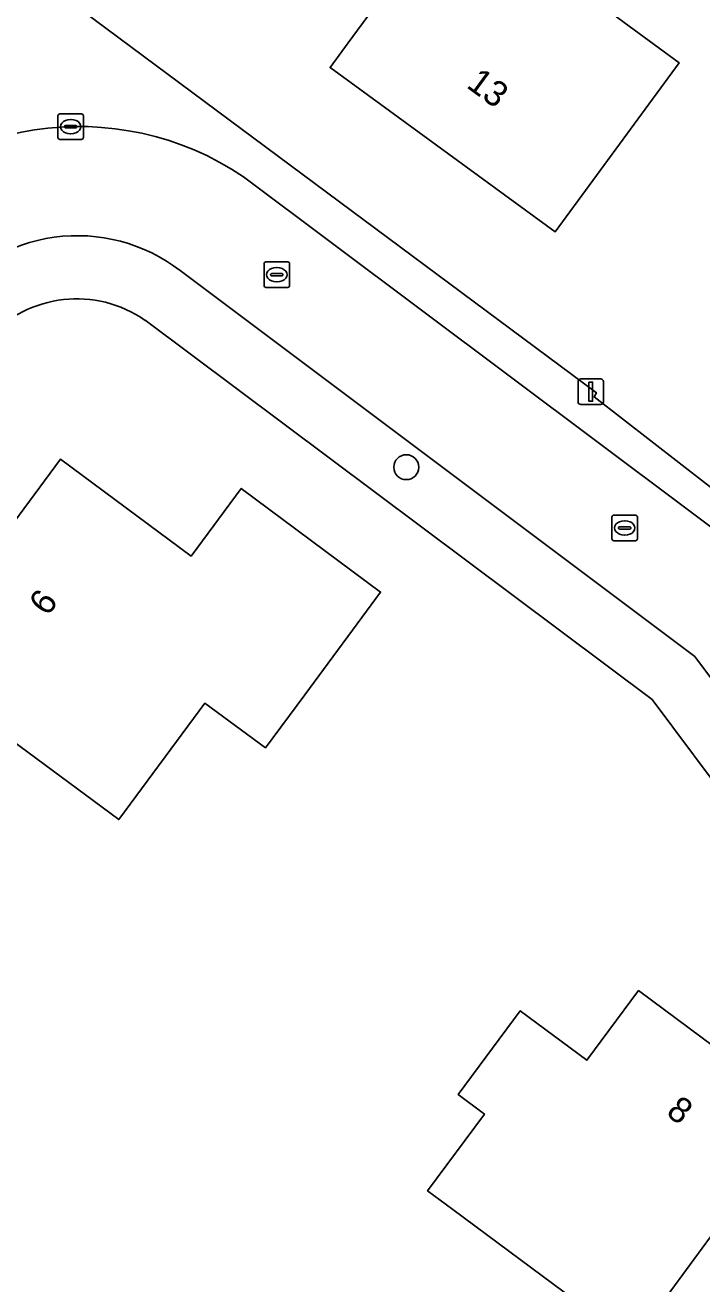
# Model space of a CAD drawing. Extents: x 163426 to 164192, y 380329 to 381641.
# Drawn here: x 163897.67 to 163924.2, y 381499.05 to 381548.36 of the extents above; entities that cross this region are included whole.
import ezdxf

# ---------------------------------------------------------------- set-up
doc = ezdxf.new("R2010")
doc.units = 0
for name, color, linetype in [('IMGEO_Boom', 7, 'Continuous'), ('IMGEO_Erf', 7, 'Continuous'), ('IMGEO_Kolk', 7, 'Continuous'), ('IMGEO_Lichtmast', 7, 'Continuous'), ('IMGEO_Pand', 7, 'Continuous'), ('IMGEO_Pand_nummerreeks', 7, 'Continuous'), ('IMGEO_Rijbaan_lokaal_open', 7, 'Continuous'), ('IMGEO_Rioolput', 7, 'Continuous'), ('IMGEO_Voetpad_open', 7, 'Continuous')]:
    doc.layers.add(name, color=color, linetype=linetype)

msp = doc.modelspace()

# ---------------------------------------------------------------- linework, layer by layer
at = {"layer": 'IMGEO_Boom'}
msp.add_circle((163912.615, 381531.041), 0.489, dxfattribs=at)
at = {"layer": 'IMGEO_Erf'}
for points in [[(163953.286, 381543.004), (163954.146, 381543.102), (163951.022, 381547.253), (163889.992, 381591.979), (163873.013, 381568.677), (163897.023, 381551.086), (163920.072, 381533.954), (163919.988, 381533.796), (163926.644, 381528.624), (163929.374, 381526.297), (163949.04, 381500), (163953.473, 381494.072)], [(163938.652, 381500), (163922.256, 381521.933), (163902.379, 381536.794)]]:
    msp.add_lwpolyline(points, dxfattribs=at)
for points in [[(163918.447, 381540.256), (163909.632, 381546.697), (163910.342, 381547.665), (163912.835, 381551.067), (163909.616, 381553.426), (163910.298, 381554.371), (163908.11, 381555.95), (163911.036, 381560.006), (163911.566, 381560.741), (163917.074, 381556.696), (163914.579, 381553.297), (163923.314, 381546.884), (163921.407, 381544.287)], [(163893.11, 381523.329), (163899.061, 381531.355), (163904.178, 381527.56), (163906.144, 381530.211), (163911.608, 381526.146), (163908.633, 381522.128), (163907.092, 381520.047), (163904.725, 381521.799), (163901.344, 381517.233), (163897.129, 381520.354)], [(163915.682, 381505.697), (163914.646, 381506.466), (163917.082, 381509.745), (163919.697, 381507.803), (163921.725, 381510.532), (163928.139, 381505.768), (163923.891, 381500), (163922.699, 381498.381), (163925.61, 381496.237), (163922.621, 381492.23), (163921.857, 381491.206), (163916.704, 381495.034), (163917.187, 381495.684), (163919.215, 381498.413), (163917.079, 381500), (163914.444, 381501.957), (163913.451, 381502.695)]]:
    msp.add_lwpolyline(points, close=True, dxfattribs=at)
msp.add_arc((163899.696, 381532.952), 4.685, 55.0739, 137.6638, dxfattribs=at)
at = {"layer": 'IMGEO_Kolk'}
for p, q in [((163907.115, 381539.082), (163907.967, 381539.082)), ((163907.04, 381538.156), (163907.04, 381539.008)), ((163907.299, 381538.576), (163907.299, 381538.588)), ((163907.737, 381538.539), (163907.339, 381538.539)), ((163907.342, 381538.625), (163907.74, 381538.625)), ((163907.528, 381538.862), (163907.553, 381538.862)), ((163907.783, 381538.588), (163907.783, 381538.576)), ((163908.041, 381539.008), (163908.041, 381538.156)), ((163907.967, 381538.082), (163907.115, 381538.082)), ((163907.551, 381538.302), (163907.526, 381538.302)), ((163920.679, 381528.235), (163920.679, 381529.087)), ((163920.754, 381529.161), (163921.606, 381529.161)), ((163920.981, 381528.704), (163921.379, 381528.704)), ((163921.167, 381528.941), (163921.192, 381528.941)), ((163921.68, 381529.087), (163921.68, 381528.235)), ((163920.938, 381528.655), (163920.938, 381528.667)), ((163921.376, 381528.618), (163920.978, 381528.618)), ((163921.19, 381528.381), (163921.165, 381528.381)), ((163921.422, 381528.667), (163921.422, 381528.655)), ((163921.606, 381528.161), (163920.754, 381528.161))]:
    msp.add_line(p, q, dxfattribs=at)
for points in [[(163907.115, 381539.082), (163907.967, 381539.082)], [(163907.04, 381538.156), (163907.04, 381539.008)], [(163908.041, 381539.008), (163908.041, 381538.156)], [(163907.967, 381538.082), (163907.115, 381538.082)], [(163920.679, 381528.235), (163920.679, 381529.087)], [(163920.754, 381529.161), (163921.606, 381529.161)], [(163921.68, 381529.087), (163921.68, 381528.235)], [(163921.606, 381528.161), (163920.754, 381528.161)]]:
    msp.add_lwpolyline(points, dxfattribs=at)
for centre, radius, start, end in [((163907.117, 381539.006), 0.0765, 91.552, 178.448), ((163907.117, 381539.006), 0.0765, 91.552, 178.448), ((163907.965, 381539.006), 0.0765, 1.552, 88.448), ((163907.965, 381539.006), 0.0765, 1.552, 88.448), ((163907.339, 381538.585), 0.0403, 85.8775, 175.7526), ((163907.336, 381538.575), 0.0366, 178.938, 274.7102), ((163907.74, 381538.582), 0.043, 264.8664, 352.4533), ((163907.744, 381538.587), 0.0386, 1.7309, 96.639), ((163907.117, 381538.158), 0.0765, 181.552, 268.448), ((163907.117, 381538.158), 0.0765, 181.552, 268.448), ((163907.965, 381538.158), 0.0765, 271.552, 358.448), ((163907.965, 381538.158), 0.0765, 271.552, 358.448), ((163920.756, 381529.085), 0.0765, 91.552, 178.448), ((163920.756, 381529.085), 0.0765, 91.552, 178.448), ((163920.978, 381528.664), 0.0403, 85.8775, 175.7526), ((163921.383, 381528.666), 0.0386, 1.7309, 96.639), ((163921.604, 381529.085), 0.0765, 1.552, 88.448), ((163921.604, 381529.085), 0.0765, 1.552, 88.448), ((163920.756, 381528.237), 0.0765, 181.552, 268.448), ((163920.756, 381528.237), 0.0765, 181.552, 268.448), ((163920.975, 381528.654), 0.0366, 178.938, 274.7102), ((163921.379, 381528.661), 0.043, 264.8664, 352.4533), ((163921.604, 381528.237), 0.0765, 271.552, 358.448), ((163921.604, 381528.237), 0.0765, 271.552, 358.448)]:
    msp.add_arc(centre, radius, start, end, dxfattribs=at)
for centre, major_axis, ratio, start_param, end_param in [((163907.527, 381538.582), (-0.387, 0.002), 0.722429, 4.712389, 7.853982), ((163907.552, 381538.582), (-0.39, 0.002), 0.717154, 1.570796, 4.712389), ((163921.166, 381528.661), (-0.387, 0.002), 0.722429, 4.712389, 7.853982), ((163921.191, 381528.661), (-0.39, 0.002), 0.717154, 1.570796, 4.712389)]:
    msp.add_ellipse(centre, major_axis=major_axis, ratio=ratio, start_param=start_param, end_param=end_param, dxfattribs=at)
at = {"layer": 'IMGEO_Lichtmast'}
for p, q in [((163919.353, 381533.597), (163919.353, 381534.397)), ((163919.353, 381534.397), (163919.353, 381533.597)), ((163919.453, 381534.497), (163920.243, 381534.497)), ((163920.243, 381534.497), (163919.453, 381534.497)), ((163920.343, 381534.397), (163920.343, 381533.597)), ((163920.343, 381533.597), (163920.343, 381534.397)), ((163920.243, 381533.497), (163919.453, 381533.497)), ((163919.453, 381533.497), (163920.243, 381533.497))]:
    msp.add_line(p, q, dxfattribs=at)
msp.add_lwpolyline([(163919.773, 381534.372), (163919.923, 381534.372), (163919.923, 381533.622), (163919.773, 381533.622), (163919.773, 381534.372)], dxfattribs=at)
for centre, start, end in [((163919.453, 381534.397), 90, 180), ((163919.453, 381534.397), 90, 180), ((163920.243, 381534.397), 0, 90), ((163920.243, 381534.397), 360, 90), ((163919.453, 381533.597), 180, 270), ((163919.453, 381533.597), 180, 270), ((163920.243, 381533.597), 270, 0), ((163920.243, 381533.597), 270, 0)]:
    msp.add_arc(centre, 0.1, start, end, dxfattribs=at)
at = {"layer": 'IMGEO_Pand'}
for points in [[(163909.616, 381553.426), (163912.835, 381551.067), (163910.342, 381547.665), (163909.632, 381546.697), (163918.447, 381540.256), (163921.407, 381544.287), (163923.314, 381546.884), (163914.579, 381553.297), (163917.074, 381556.696), (163911.566, 381560.741), (163911.036, 381560.006), (163908.11, 381555.95), (163910.298, 381554.371)], [(163901.344, 381517.233), (163904.725, 381521.799), (163907.092, 381520.047), (163908.633, 381522.128), (163911.608, 381526.146), (163906.144, 381530.211), (163904.178, 381527.56), (163899.061, 381531.355), (163893.11, 381523.329), (163897.129, 381520.354)], [(163919.697, 381507.803), (163917.082, 381509.745), (163914.646, 381506.466), (163915.682, 381505.697), (163913.451, 381502.695), (163914.444, 381501.957), (163917.079, 381500), (163919.215, 381498.413), (163917.187, 381495.684), (163916.704, 381495.034), (163921.857, 381491.206), (163922.621, 381492.23), (163925.61, 381496.237), (163922.699, 381498.381), (163923.891, 381500), (163928.139, 381505.768), (163921.725, 381510.532)]]:
    msp.add_lwpolyline(points, close=True, dxfattribs=at)
at = {"layer": 'IMGEO_Rijbaan_lokaal_open'}
for points in [[(163951.366, 381494.382), (163947.161, 381500), (163927.116, 381526.78), (163906.237, 381542.417)], [(163903.754, 381538.74), (163923.926, 381523.619), (163941.609, 381500), (163947.52, 381492.105)]]:
    msp.add_lwpolyline(points, dxfattribs=at)
for centre, radius, start, end in [((163899.786, 381532.832), 11.554, 56.0565, 141.2748), ((163899.719, 381533.488), 6.623, 52.4635, 143.2485)]:
    msp.add_arc(centre, radius, start, end, dxfattribs=at)
at = {"layer": 'IMGEO_Rioolput'}
for p, q in [((163898.96, 381543.955), (163898.96, 381544.807)), ((163899.035, 381544.881), (163899.887, 381544.881)), ((163899.448, 381544.661), (163899.473, 381544.661)), ((163899.961, 381544.807), (163899.961, 381543.955)), ((163899.219, 381544.375), (163899.219, 381544.387)), ((163899.657, 381544.338), (163899.259, 381544.338)), ((163899.262, 381544.424), (163899.66, 381544.424)), ((163899.471, 381544.101), (163899.446, 381544.101)), ((163899.703, 381544.387), (163899.703, 381544.375)), ((163899.887, 381543.881), (163899.035, 381543.881))]:
    msp.add_line(p, q, dxfattribs=at)
for points in [[(163898.96, 381543.955), (163898.96, 381544.807)], [(163899.035, 381544.881), (163899.887, 381544.881)], [(163899.961, 381544.807), (163899.961, 381543.955)], [(163899.887, 381543.881), (163899.035, 381543.881)]]:
    msp.add_lwpolyline(points, dxfattribs=at)
for centre, radius, start, end in [((163899.037, 381544.805), 0.0765, 91.552, 178.448), ((163899.037, 381544.805), 0.0765, 91.552, 178.448), ((163899.885, 381544.805), 0.0765, 1.552, 88.448), ((163899.885, 381544.805), 0.0765, 1.552, 88.448), ((163899.259, 381544.384), 0.0403, 85.8775, 175.7526), ((163899.256, 381544.374), 0.0366, 178.938, 274.7102), ((163899.66, 381544.381), 0.043, 264.8664, 352.4533), ((163899.664, 381544.386), 0.0386, 1.7309, 96.639), ((163899.037, 381543.957), 0.0765, 181.552, 268.448), ((163899.037, 381543.957), 0.0765, 181.552, 268.448), ((163899.885, 381543.957), 0.0765, 271.552, 358.448), ((163899.885, 381543.957), 0.0765, 271.552, 358.448)]:
    msp.add_arc(centre, radius, start, end, dxfattribs=at)
for centre, major_axis, ratio, start_param, end_param in [((163899.447, 381544.381), (-0.387, 0.002), 0.722429, 4.712389, 7.853982), ((163899.472, 381544.381), (-0.39, 0.002), 0.717154, 1.570796, 4.712389)]:
    msp.add_ellipse(centre, major_axis=major_axis, ratio=ratio, start_param=start_param, end_param=end_param, dxfattribs=at)
at = {"layer": 'IMGEO_Voetpad_open'}
for points in [[(163953.473, 381494.072), (163949.04, 381500), (163929.374, 381526.297), (163926.644, 381528.624), (163919.988, 381533.796), (163920.072, 381533.954), (163897.023, 381551.086), (163894.099, 381547.191), (163859.32, 381500), (163853.125, 381491.594)], [(163906.237, 381542.417), (163927.116, 381526.78), (163947.161, 381500), (163951.366, 381494.382)], [(163947.52, 381492.105), (163941.609, 381500), (163923.926, 381523.619), (163903.754, 381538.74)], [(163902.379, 381536.794), (163922.256, 381521.933), (163938.652, 381500), (163945.603, 381490.701)]]:
    msp.add_lwpolyline(points, dxfattribs=at)
for centre, radius, start, end in [((163899.786, 381532.832), 11.554, 56.0565, 141.2748), ((163899.719, 381533.488), 6.623, 52.4635, 143.2485), ((163899.696, 381532.952), 4.685, 55.0739, 137.6638)]:
    msp.add_arc(centre, radius, start, end, dxfattribs=at)

# ---------------------------------------------------------------- texts
at = {"layer": 'IMGEO_Pand_nummerreeks'}
for s, rotation, p in [('13', 323.8449, (163914.932, 381545.945)), ('6', 53.4444, (163898.556, 381525.167)), ('8', 323.3969, (163922.759, 381505.679))]:
    msp.add_text(s, height=1, rotation=rotation, dxfattribs=at).set_placement(p)

doc.saveas('drawing.dxf')
